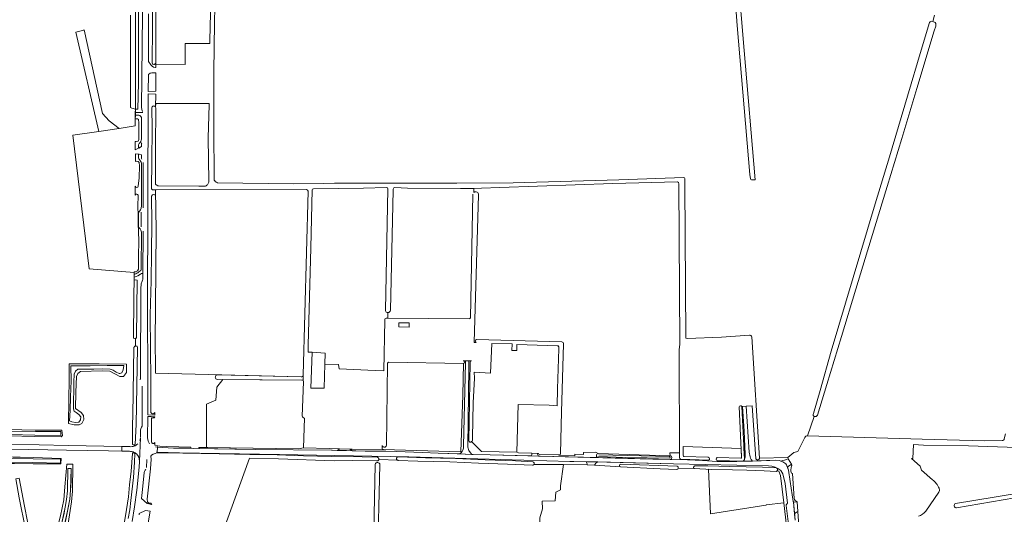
# Model space of a CAD drawing. Header units: metres. Extents: x 209813 to 223847, y 571801 to 587119.
# Tile 314 of 656: x 221449 to 222073, y 574073 to 574386. Entities that reach past the tile are written whole.
import ezdxf

# ---------------------------------------------------------------- set-up
doc = ezdxf.new("R2010")
doc.units = ezdxf.units.M
for name, color, linetype, lineweight in [('B-RO-GR-BOUWLAND-GV', 8, 'Continuous', 0), ('B-RO-GR-GRAS-GV', 8, 'Continuous', 0), ('B-RO-GR-HOUTWAL-GV', 8, 'Continuous', 0), ('B-RO-OG-BEBOUWING_LOODS-GV', 8, 'Continuous', 0), ('B-RO-OG-TERREIN_CULTUURSCHEIDING-GV', 8, 'Continuous', 0), ('B-RO-OG-WATER_GREPPEL-GV', 8, 'Continuous', 0), ('B-RO-OG-WEG-GV', 8, 'Continuous', 0), ('B-RO-VH-ONVERHARD-GV', 8, 'Continuous', 0), ('B-RO-VH-VERHARDING_FUNDERING_ZAND-GV', 8, 'Continuous', 0), ('B-RO-VH-VERHARDING_GRASBETONSTEEN-GV', 8, 'Continuous', 0), ('B-RO-VH-VERHARDING_HALFVERHARDING_GRIND-GV', 8, 'Continuous', 0), ('B-RO-VH-VERHARDING_PUIN-GV', 8, 'Continuous', 0)]:
    doc.layers.add(name, color=color, linetype=linetype, lineweight=lineweight)

msp = doc.modelspace()

# ---------------------------------------------------------------- linework, layer by layer
at = {"layer": 'B-RO-GR-BOUWLAND-GV', "flags": 128}
for points in [[(221911.945, 574284.966), (221911.61, 574287.6), (221903.59, 574382.08), (221900.703, 574419.208)], [(221903.778, 574419.689), (221903.93, 574414), (221907.87, 574366.16), (221914.941, 574284.332), (221912.601, 574284.257)], [(221573.045, 574404.057), (221572.597, 574383.725), (221572.19, 574352.688), (221572.201, 574317.919), (221572.309, 574284.065), (221572.774, 574283.563), (221573.29, 574283.112), (221573.851, 574282.718), (221574.45, 574282.386), (221622.753, 574281.647), (221641.633, 574281.932), (221648.567, 574282.08), (221726.094, 574282.265), (221761.689, 574282.429), (221828.59, 574284.28), (221869.723, 574285.848)], [(221948.074, 574122.305), (221952.309, 574134.542), (221952.052, 574134.692), (221951.84, 574134.901), (221951.686, 574135.156), (221951.6, 574135.441), (221951.588, 574135.738), (221951.651, 574136.029), (221951.783, 574136.296), (221956.092, 574150.968), (221963.054, 574175.749), (221990.911, 574269.094), (222000, 574298.773), (222011.302, 574337.27), (222019.897, 574366.461), (222025.183, 574383.816)], [(222027.355, 574384.575), (222028.84, 574383.904), (222029.263, 574383.269), (222029.316, 574381.629), (222028.31, 574378.559), (222017.251, 574341.994), (222007.832, 574310.35), (221998.413, 574280.028), (221986.083, 574239.282), (221978.622, 574215.099), (221969.573, 574185.096), (221960.312, 574154.616), (221954.28, 574135.248), (221953.592, 574134.56), (221952.893, 574134.453), (221952.309, 574134.542)], [(222027.355, 574384.575), (222028.432, 574388.582)], [(221870.326, 574285.131), (221870.39, 574281.38), (221870.97, 574184.46), (221871.07, 574184.1), (221871.95, 574183.8), (221893.567, 574184.681), (221911.254, 574185.935)], [(221912.807, 574184.856), (221917.58, 574108.132), (221935.502, 574108.407), (221939.371, 574111.716), (221941.958, 574112.238), (221946.417, 574121.276)], [(221948.074, 574122.305), (222020.616, 574120.135), (222060.022, 574119.131), (222071.285, 574119.275)], [(222072.626, 574120.369), (222073.421, 574123.417)]]:
    msp.add_lwpolyline(points, dxfattribs=at)
at = {"layer": 'B-RO-GR-BOUWLAND-GV'}
for points in [[(222025.183, 574383.816, -0.3583781), (222027.355, 574384.575)], [(221869.723, 574285.848, -0.2666407), (221870.326, 574285.131)], [(221912.601, 574284.257, -0.2907199), (221911.945, 574284.966)], [(221911.254, 574185.935, -0.4281587), (221912.807, 574184.856)], [(221946.417, 574121.276, -0.3179722), (221948.074, 574122.305)], [(222071.285, 574119.275, 0.4311595), (222072.626, 574120.369)]]:
    msp.add_lwpolyline(points, format="xyb", dxfattribs=at)
at = {"layer": 'B-RO-GR-GRAS-GV', "flags": 128}
for points in [[(221522.504, 574328.995), (221522.61, 574350.88), (221522.473, 574443.025)], [(221512.201, 574316.845), (221522.453, 574318.36), (221522.504, 574328.995), (221520.25, 574329.677), (221519.525, 574330.069), (221519.533, 574338.493), (221519.394, 574355.728), (221519.408, 574388.57)], [(221521.781, 574225.612), (221493.247, 574227.85), (221482.936, 574312.52), (221499.494, 574314.967)], [(221630.9, 574278.079), (221535.282, 574277.905), (221535.177, 574277.647), (221535.619, 574252.61), (221535.403, 574228.305), (221535.248, 574203.253), (221535.155, 574182.451), (221535.269, 574164.961), (221535.258, 574161.848), (221627.541, 574159.616)], [(221681.419, 574279.512), (221666.97, 574279.02), (221635.37, 574278.52), (221634.67, 574278.46), (221634.45, 574278.04), (221633.71, 574241.18), (221631.97, 574179.72), (221631.854, 574175.214), (221634.43, 574175.12)], [(221680.796, 574201.484), (221682.408, 574278.611)], [(221685.628, 574277.763), (221683.972, 574201.746)], [(221736.816, 574276.309), (221736.861, 574278.797), (221728.37, 574278.72), (221694.85, 574279.04), (221686.764, 574279.334)], [(221865.731, 574283.114), (221824.85, 574281.9), (221753.33, 574279.42), (221741.55, 574278.96), (221736.861, 574278.797)], [(221867.251, 574180.777), (221866.558, 574281.852)], [(221628.718, 574160.603), (221631.813, 574277.057)], [(221734.624, 574196.916), (221736.201, 574275.19)], [(221739.823, 574274.697), (221736.971, 574181.323)], [(221521.662, 574115.714), (221521.666, 574116.428), (221521.42, 574116.425), (221520.789, 574116.772), (221520.71, 574129.1), (221520.91, 574135.22), (221521.53, 574178.2), (221522.13, 574179.02), (221522.604, 574179.026), (221522.592, 574183.974), (221522.15, 574183.92), (221521.35, 574184.02), (221521.31, 574187.1), (221521.781, 574225.612)], [(221681.718, 574196.805), (221682.442, 574196.797)], [(221682.359, 574200.223), (221682.442, 574196.797), (221733.824, 574196.269)], [(221634.43, 574175.12), (221642.63, 574174.66), (221642.448, 574167.666), (221651.161, 574167.356), (221651.481, 574164.657), (221656.13, 574164.46), (221669.69, 574163.78), (221679.738, 574163.334), (221680.352, 574195.538)], [(221736.971, 574181.323), (221738.27, 574181.262)], [(221738.397, 574183.124), (221792.489, 574181.803)], [(221793.573, 574180.255), (221792.244, 574137.506)], [(221867.043, 574111.541), (221866.758, 574172.729)], [(221678.836, 574116.044), (221678.749, 574113.53), (221679.643, 574113.52), (221728.55, 574112.16), (221729.916, 574147.95), (221730.157, 574167.948), (221682.817, 574168.76)], [(221682.161, 574167.935), (221681.511, 574116.19)], [(221627.903, 574157.559), (221577.865, 574157.936), (221574.119, 574153.131), (221573.487, 574144.771), (221567.645, 574142.197), (221567.62, 574114.799), (221625.99, 574113.98), (221628.972, 574114.54), (221629.505, 574133.47)], [(221628.222, 574134.582), (221628.938, 574156.459)], [(221792.244, 574137.506), (221791.615, 574111.138)], [(221443.272, 574116.854), (221479.929, 574116.209), (221514.052, 574115.529), (221519.096, 574115.369)], [(222015.162, 574116.685), (222014.708, 574107.825), (222013.967, 574107.87), (222019.444, 574103.091), (222020.304, 574100.473)], [(222127.565, 574111.743), (222127.112, 574112.928), (222125.476, 574113.636), (222110.609, 574114.102), (222080.474, 574114.792), (222049.992, 574115.873), (222021.563, 574116.282), (222015.162, 574116.685)], [(221518.86, 574112.43), (221478.914, 574113.172), (221443.159, 574113.744)], [(221514.81, 574062.82), (221516.87, 574075.5), (221518.23, 574083.66), (221518.89, 574091.24), (221519.93, 574099.82), (221520.645, 574111.028), (221521.065, 574111.431), (221521.492, 574111.461), (221521.512, 574111.873)], [(221790.791, 574110.088), (221800.84, 574109.513), (221800.803, 574110.539), (221806.317, 574110.431), (221806.278, 574111.728), (221813.979, 574111.802), (221815.57, 574111.084), (221861.115, 574109.619), (221860.937, 574111.387), (221867.043, 574111.541)], [(222020.304, 574100.473), (222027.065, 574094.448)], [(222066.26, 574083.417), (222107.939, 574090.349)], [(222031.26, 574086.579), (222022.872, 574074.606)], [(222031.308, 574089.026), (222031.419, 574088.703)], [(222041.765, 574079.401), (222066.26, 574083.417)]]:
    msp.add_lwpolyline(points, dxfattribs=at)
for points in [[(221535.404, 574357.519), (221554.02, 574357.246), (221554.095, 574370.652), (221567.611, 574370.577), (221569.684, 574370.588), (221569.776, 574383.011), (221570.618, 574403.384), (221570.839, 574406.018), (221535.771, 574406.357), (221535.526, 574392.531), (221535.476, 574370.003)], [(221499.494, 574314.967), (221512.201, 574316.845), (221505.902, 574321.569), (221501.787, 574326.254), (221490.178, 574379.334), (221489.836, 574379.015), (221484.741, 574377.776)], [(221566.896, 574280.315), (221567.338, 574280.534), (221567.743, 574280.814), (221568.103, 574281.15), (221568.41, 574281.535), (221568.658, 574281.962), (221568.841, 574282.419), (221568.956, 574282.898), (221568.999, 574283.389), (221568.708, 574310.764), (221569.186, 574331.708), (221569.19, 574332.686), (221550.696, 574332.699), (221535.425, 574332.683), (221535.354, 574330.24), (221535.427, 574329.939), (221535.285, 574304.436), (221535.297, 574286.949), (221535.262, 574281.503), (221535.706, 574281.134), (221536.191, 574280.822), (221536.711, 574280.571), (221537.257, 574280.385), (221562.71, 574280.258)], [(221760.921, 574176.25), (221760.976, 574180.42), (221748.099, 574180.737), (221747.253, 574161.951), (221737.04, 574162.481), (221737.146, 574158.776), (221736.352, 574143.219), (221735.929, 574121.047), (221735.876, 574119.565), (221735.717, 574118.93), (221735.316, 574118.555), (221741.591, 574112.368), (221764.027, 574111.839), (221764.927, 574142.16), (221784.453, 574141.631), (221789.549, 574141.313), (221789.692, 574151.95), (221790.539, 574177.403), (221790.539, 574178.62), (221790.274, 574179.096), (221789.48, 574179.202), (221783.501, 574179.308), (221764.099, 574179.943), (221764.05, 574176.209)], [(221480.661, 574167.734), (221499.513, 574167.736), (221516.993, 574167.612), (221516.848, 574162.284), (221515.082, 574159.837), (221512.587, 574159.73), (221510.001, 574161.357), (221506.367, 574163.245), (221501.532, 574163.435), (221487.746, 574162.998), (221486.037, 574161.668), (221485.2, 574159.685), (221484.789, 574149.954), (221484.563, 574139.549), (221488.29, 574137.05), (221489.752, 574135.167), (221489.918, 574132.495), (221488.706, 574129.973), (221486.945, 574129.084), (221483.858, 574129.205), (221480.093, 574129.982), (221480.436, 574145.19), (221480.7, 574157.971)], [(221442.253, 574123.359), (221442.242, 574126.325), (221459.191, 574125.726), (221475.92, 574125.787), (221476.415, 574122.472), (221475.62, 574121.638), (221458.928, 574121.848), (221442.257, 574122.192)], [(221445.967, 574104.667), (221441.655, 574104.712), (221441.647, 574108.834), (221457.922, 574108.43), (221475.585, 574107.82), (221475.404, 574104.451), (221457.832, 574104.542)], [(221477.865, 574089.843), (221479.063, 574104.189), (221482.989, 574104.28), (221482.683, 574087.247), (221482.049, 574080.45), (221480.045, 574066.628), (221480.241, 574064.142), (221480.935, 574061.797), (221482.176, 574059.359), (221483.914, 574057.395), (221486.083, 574056.502), (221496.918, 574053.262), (221505.985, 574049.546), (221507.254, 574048.231), (221506.374, 574045.092), (221494.895, 574048.139), (221481.932, 574051.761), (221470.644, 574054.679), (221475.05, 574071.682), (221477.168, 574081.672)], [(221447.852, 574095.181), (221448.946, 574095.389), (221452.299, 574077.793), (221458.062, 574048.57), (221461.785, 574029.259), (221464.885, 574008.921), (221467.65, 573991.406), (221468.459, 573985.209), (221467.819, 573984.165), (221466.58, 573984.267), (221465.905, 573986.166), (221463.707, 573999.506), (221460.651, 574020.43), (221457.101, 574042.068), (221452.972, 574063.248), (221449.059, 574083.024), (221446.758, 574094.972)]]:
    msp.add_lwpolyline(points, close=True, dxfattribs=at)
at = {"layer": 'B-RO-GR-GRAS-GV'}
for points in [[(221631.813, 574277.057, 0.4140675), (221630.9, 574278.079)], [(221682.408, 574278.611, 0.39806), (221681.419, 574279.512)], [(221686.764, 574279.334, 0.4388567), (221685.628, 574277.763)], [(221866.558, 574281.852, 0.2899012), (221865.731, 574283.114)], [(221736.816, 574276.309, -0.6864346), (221739.823, 574274.697)], [(221680.352, 574195.538, -0.4248922), (221681.718, 574196.805)], [(221733.824, 574196.269, 0.3674686), (221734.624, 574196.916)], [(221738.27, 574181.262, -0.7986985), (221738.397, 574183.124)], [(221792.489, 574181.803, -0.421277), (221793.573, 574180.255)], [(221866.758, 574172.729, -0.0196377), (221866.964, 574178.336)], [(221866.964, 574178.336, 0.0674813), (221867.251, 574180.777)], [(221682.817, 574168.76, 0.5328218), (221682.161, 574167.935)], [(221628.716, 574160.472, 0.031154), (221628.718, 574160.603)], [(221628.938, 574156.459, 0.5181833), (221627.892, 574157.558)], [(221629.505, 574133.47, -0.3425746), (221628.222, 574134.582)], [(221519.096, 574115.369, 0.1016586), (221521.662, 574115.714)], [(221681.511, 574116.19, -0.8045176), (221678.836, 574116.044)], [(221521.512, 574111.873, 0.0169792), (221521.157, 574112.006)], [(221791.615, 574111.138, -0.436888), (221790.791, 574110.088)], [(222027.065, 574094.448, -0.1401681), (222031.308, 574089.026)], [(222031.419, 574088.703, -0.185915), (222031.26, 574086.579)], [(222042.441, 574076.565, -0.840412), (222041.765, 574079.401)], [(222022.872, 574074.606, -0.1464246), (222018.296, 574071.283)]]:
    msp.add_lwpolyline(points, format="xyb", dxfattribs=at)
msp.add_arc((221682.367, 574201.832), 1.609, 192.488419, 355.233833, dxfattribs=at)
at = {"layer": 'B-RO-GR-HOUTWAL-GV', "flags": 128}
for points in [[(221906.315, 574108.693), (221906.048, 574114.214), (221869.387, 574115.427), (221869.339, 574109.677)], [(221867.056, 574108.617), (221867.043, 574111.541), (221860.937, 574111.387), (221861.115, 574109.619)], [(221869.69, 574109.198), (221885.244, 574108.646)], [(221861.288, 574107.27), (221872.015, 574107.011), (221881.482, 574106.58), (221890.827, 574106.034), (221903.394, 574106.014), (221905.21, 574106.209), (221890.989, 574106.553)], [(221885.454, 574106.92), (221867.735, 574107.541)], [(221890.905, 574108.58), (221905.737, 574108.124)]]:
    msp.add_lwpolyline(points, dxfattribs=at)
at = {"layer": 'B-RO-GR-HOUTWAL-GV'}
for points in [[(221861.115, 574109.619, -0.8136085), (221861.288, 574107.27)], [(221869.339, 574109.677, 0.3155892), (221869.69, 574109.198)], [(221867.735, 574107.541, -0.4672301), (221867.056, 574108.617)], [(221885.244, 574108.646, -0.7765688), (221885.454, 574106.92)]]:
    msp.add_lwpolyline(points, format="xyb", dxfattribs=at)
at = {"layer": 'B-RO-OG-BEBOUWING_LOODS-GV', "flags": 128}
for points in [[(221689.292, 574193.854), (221689.235, 574191.188), (221695.888, 574191.046), (221695.945, 574193.712)], [(221642.448, 574167.666), (221642.63, 574174.66), (221634.43, 574175.12), (221633.64, 574152.407), (221642.05, 574152.4)]]:
    msp.add_lwpolyline(points, close=True, dxfattribs=at)
at = {"layer": 'B-RO-OG-TERREIN_CULTUURSCHEIDING-GV', "flags": 128}
for points in [[(221480.773, 574131.725), (221481.283, 574138.311), (221481.504, 574146.816), (221481.794, 574156.949), (221481.582, 574166.569), (221493.897, 574166.622)], [(221515.266, 574166.795), (221504.749, 574166.832), (221493.897, 574166.622)], [(221515.266, 574166.795), (221514.823, 574164.031), (221514.05, 574162.134), (221512.785, 574161.716)], [(221483.712, 574161.339), (221483.667, 574156.289), (221483.379, 574139.34)], [(221483.712, 574161.339), (221484.643, 574163.179)], [(221501.692, 574164.708), (221488.71, 574164.467), (221486.139, 574164.335), (221484.643, 574163.179)], [(221486.139, 574164.335), (221496.161, 574164.519), (221501.692, 574164.708), (221506.478, 574164.393), (221508.513, 574163.793), (221510.458, 574162.597)], [(221512.2, 574161.633), (221510.458, 574162.597)], [(221512.2, 574161.633), (221512.785, 574161.716)], [(221480.773, 574131.725), (221482.27, 574131.045), (221484.719, 574130.737), (221486.78, 574130.837), (221487.876, 574132.32), (221488.042, 574134.195), (221486.837, 574135.81), (221484.989, 574137.061)], [(221483.68, 574137.783), (221483.379, 574139.34)], [(221483.68, 574137.783), (221484.989, 574137.061)], [(221780.179, 574075.973), (221780.049, 574080.953), (221788.265, 574081.167), (221788.742, 574086.523), (221791.666, 574088.01), (221791.691, 574090.496), (221793.636, 574103.994), (221774.82, 574104.025), (221774.679, 574103.86), (221774.444, 574103.701), (221774.175, 574103.609), (221773.892, 574103.591), (221758.165, 574104.378), (221739.764, 574104.982), (221721.612, 574105.842), (221701.388, 574106.219), (221688.882, 574106.675), (221688.609, 574106.731), (221676.621, 574107.179), (221676.569, 574107.026), (221676.411, 574106.779), (221676.198, 574106.577), (221675.943, 574106.432), (221675.661, 574106.353), (221675.459, 574106.339), (221675.257, 574106.359), (221660.059, 574106.698), (221648.477, 574106.434), (221613.201, 574107.735), (221594.7, 574108.192), (221580.234, 574067.805)], [(221673.472, 574061.615), (221674.399, 574104.145)], [(221677.321, 574103.923), (221675.77, 574042.295)], [(221475.983, 574067.254), (221478.104, 574077.014), (221478.881, 574081.969), (221479.508, 574087.457), (221479.808, 574101.624)], [(221481.962, 574101.578), (221481.492, 574087.881), (221480.986, 574082.14), (221478.289, 574068.231), (221476.958, 574063.252), (221476.695, 574061.336)], [(221476.958, 574063.252), (221479.815, 574075.575), (221480.986, 574082.14), (221481.817, 574093.503), (221481.962, 574101.578), (221479.808, 574101.624)], [(221932.97, 574079.88), (221930.91, 574097.02), (221929.902, 574099.962), (221928.877, 574100.106), (221928.681, 574099.913), (221928.443, 574099.775), (221928.179, 574099.7), (221920.555, 574100.173), (221909.667, 574100.428), (221900.572, 574100.621), (221887.165, 574100.973), (221885.308, 574101.06), (221886.672, 574072.804)], [(221478.881, 574081.969), (221477.168, 574072.306), (221475.983, 574067.254), (221473.278, 574056.433)], [(221886.672, 574072.804), (221921.647, 574078.41)], [(221921.927, 574078.446), (221932.97, 574079.88)], [(221700.704, 574042.003), (221779.592, 574052.597), (221778.735, 574063.004), (221778.681, 574070.284), (221780.179, 574075.973)]]:
    msp.add_lwpolyline(points, dxfattribs=at)
for points in [[(221443.425, 574123.129), (221443.374, 574125.189), (221459.232, 574124.914), (221475.425, 574124.923), (221475.422, 574122.359), (221458.92, 574122.663)], [(221445.156, 574108.747), (221441.647, 574108.834), (221441.655, 574104.712), (221457.832, 574104.542), (221475.404, 574104.451), (221475.585, 574107.82), (221457.922, 574108.43)], [(221442.814, 574105.656), (221443.076, 574107.954), (221457.907, 574107.683), (221475.068, 574107.4), (221475.091, 574105.013), (221457.673, 574105.253)]]:
    msp.add_lwpolyline(points, close=True, dxfattribs=at)
at = {"layer": 'B-RO-OG-TERREIN_CULTUURSCHEIDING-GV'}
for points in [[(221674.399, 574104.145, -0.8958363), (221677.321, 574103.923)], [(221921.647, 574078.41, -0.0500904), (221921.927, 574078.446)]]:
    msp.add_lwpolyline(points, format="xyb", dxfattribs=at)
at = {"layer": 'B-RO-OG-WATER_GREPPEL-GV'}
for points in [[(221574.29, 574160.904, 0.8612468), (221574.466, 574157.962)], [(221628.716, 574160.472, -0.4542611), (221627.541, 574159.616)], [(221906.543, 574140.875, 0.6820149), (221904.776, 574140.539)], [(221829.869, 574104.365, 0.8579231), (221829.668, 574102.501)], [(221890.905, 574108.58, 0.7855027), (221890.989, 574106.553)], [(221906.315, 574108.693, -0.4576817), (221905.737, 574108.124)], [(221865.319, 574100.866, 0.3312001), (221866.234, 574101.745)]]:
    msp.add_lwpolyline(points, format="xyb", dxfattribs=at)
at = {"layer": 'B-RO-OG-WATER_GREPPEL-GV', "flags": 128}
for points in [[(221627.541, 574159.616), (221574.29, 574160.904)], [(221628.652, 574157.326), (221628.716, 574160.472)], [(221574.466, 574157.962), (221627.903, 574157.559)], [(221890.989, 574106.553), (221906.43, 574106.18), (221906.97, 574106.18), (221907.247, 574106.218), (221907.79, 574106.716), (221908.068, 574107.154), (221908.13, 574107.74), (221906.543, 574140.875)], [(221904.776, 574140.539), (221906.315, 574108.693)], [(221865.437, 574102.952), (221829.869, 574104.365)], [(221829.668, 574102.501), (221854.738, 574101.399), (221865.319, 574100.866)], [(222107.939, 574090.349), (222066.26, 574083.417), (222041.765, 574079.401)], [(222042.441, 574076.565), (222108.781, 574088.055)]]:
    msp.add_lwpolyline(points, dxfattribs=at)
msp.add_lwpolyline([(221928.288, 574101.867), (221926.669, 574102.211), (221919.538, 574102.327), (221898.914, 574102.768), (221884.996, 574103.154), (221876.626, 574103.246), (221876.392, 574103.121), (221876.195, 574102.944), (221876.046, 574102.726), (221875.952, 574102.478), (221875.921, 574102.215), (221875.952, 574101.952), (221876.045, 574101.704), (221876.195, 574101.485), (221887.165, 574100.973), (221900.572, 574100.621), (221909.667, 574100.428), (221920.555, 574100.173), (221928.179, 574099.7), (221928.443, 574099.775), (221928.681, 574099.913), (221928.877, 574100.106), (221929.02, 574100.34), (221929.101, 574100.602), (221929.114, 574100.877), (221929.06, 574101.146), (221928.942, 574101.394), (221928.766, 574101.604), (221928.543, 574101.766)], close=True, dxfattribs=at)
at = {"layer": 'B-RO-OG-WEG-GV', "flags": 128}
for points in [[(221526.477, 574329.848), (221527.19, 574409.14), (221527.29, 574424.54), (221527.09, 574453.1), (221526.97, 574463.06), (221525.79, 574477.68), (221524.69, 574486.46), (221523.33, 574495.19), (221520.91, 574507.35), (221518.35, 574518.23), (221515.058, 574530.486), (221512.691, 574538.577), (221509.991, 574546.722), (221507.417, 574545.033), (221511.69, 574531.57), (221514.37, 574521.91), (221516.15, 574514.61), (221517.97, 574506.59), (221519.41, 574498.71), (221521.45, 574486.1), (221522.51, 574477.8), (221523.79, 574461.64), (221524.15, 574453.88), (221524.574, 574442.899)], [(221524.332, 574438.724), (221524.599, 574420.433), (221524.61, 574410.86), (221524.47, 574349.56), (221524.435, 574345.649), (221524.101, 574329.029), (221522.754, 574328.91), (221522.504, 574328.995), (221522.494, 574326.942), (221527.334, 574326.869)], [(221530.87, 574389.36), (221530.763, 574359.13), (221532.21, 574357.02), (221533.07, 574356.18), (221533.99, 574355.7), (221535.23, 574355.3), (221535.406, 574355.298), (221535.403, 574358.265), (221535.318, 574357.984), (221535.163, 574357.734), (221534.948, 574357.534), (221534.689, 574357.396), (221534.403, 574357.329), (221534.11, 574357.339), (221533.829, 574357.425), (221533.58, 574357.581), (221533.38, 574357.795), (221533.243, 574358.055), (221533.177, 574358.341), (221533.363, 574380.755), (221533.566, 574400.446)], [(221532.817, 574278.657), (221532.931, 574296.091), (221533.093, 574316.857), (221533.02, 574330.106), (221533.133, 574330.394), (221533.315, 574330.644), (221533.554, 574330.841), (221533.834, 574330.972), (221534.138, 574331.028), (221534.447, 574331.007), (221534.74, 574330.909), (221535, 574330.74), (221535.209, 574330.513), (221535.354, 574330.24), (221535.422, 574338.606), (221530.691, 574338.62), (221530.21, 574202.48), (221530.455, 574158.899), (221530.425, 574144.63), (221530.46, 574135.525), (221534.777, 574135.403), (221534.814, 574136.989), (221534.683, 574136.727), (221534.495, 574136.501), (221534.262, 574136.324), (221533.993, 574136.205), (221533.705, 574136.15), (221533.412, 574136.163), (221533.129, 574136.242), (221532.872, 574136.383), (221532.654, 574136.579), (221532.487, 574136.819), (221532.378, 574137.092), (221532.306, 574158.338), (221532.185, 574176.834), (221531.892, 574198.854), (221532.564, 574220.24), (221532.73, 574238.057), (221532.963, 574257.244), (221532.839, 574274.008)], [(221524.733, 574325.192), (221522.486, 574325.256), (221522.475, 574322.901), (221523.815, 574322.858), (221524.43, 574322.402), (221524.645, 574320.337), (221524.663, 574311.529), (221524.779, 574309.828), (221524.32, 574308.804), (221523.051, 574308.467), (221522.406, 574308.612), (221522.441, 574303.304), (221524.574, 574304.266), (221524.575, 574306.487)], [(221524.826, 574307.205), (221525.461, 574307.999), (221525.899, 574308.633)], [(221524.569, 574298.02), (221524.57, 574300.496), (221522.51, 574300.748), (221522.64, 574295.903), (221523.242, 574295.995), (221524.31, 574295.898), (221524.968, 574295.224), (221525.167, 574293.061), (221525.021, 574285.582), (221524.363, 574280.345)], [(221526.345, 574267.426), (221526.361, 574280.596), (221526.401, 574294.4)], [(221522.45, 574280.363), (221522.38, 574274.626)], [(221535.403, 574277.98), (221533.282, 574278.008)], [(221535.241, 574274.01), (221535.202, 574277.787), (221535.403, 574277.98)], [(221524.291, 574274.557), (221524.187, 574267.323), (221524.203, 574261.886), (221524.231, 574255.65), (221524.455, 574252.519), (221524.71, 574244.538), (221524.573, 574237.001), (221524.437, 574230.4), (221524.557, 574227.626), (221523.796, 574226.592), (221522.558, 574226.083), (221521.785, 574225.959), (221521.767, 574224.45)], [(221524.671, 574263.852), (221525.685, 574265.206)], [(221524.481, 574254.784), (221524.439, 574263.13)], [(221525.459, 574253.334), (221524.798, 574254.082)], [(221527.226, 574221.859), (221527.247, 574225.078), (221526.409, 574225.047), (221525.795, 574224.538), (221524.08, 574223.502), (221523.111, 574223.073), (221521.745, 574222.653), (221521.723, 574220.852), (221522.822, 574220.914), (221523.619, 574220.82), (221523.17, 574184.82), (221523.29, 574184.06), (221522.592, 574183.974)], [(221524.094, 574225.508), (221524.751, 574225.937), (221525.925, 574226.941)], [(221525.654, 574157.703), (221525.719, 574158.697), (221526.076, 574216.398), (221526.124, 574217.39)], [(221522.592, 574183.974), (221522.604, 574179.026), (221523.63, 574179.04), (221523.91, 574178.12), (221522.93, 574129.46), (221522.451, 574116.903), (221522.171, 574116.568), (221521.922, 574116.431), (221521.666, 574116.428), (221521.662, 574115.714)], [(221730.157, 574167.948), (221729.916, 574147.95), (221728.55, 574112.16), (221679.643, 574113.52), (221659.87, 574113.74), (221658.599, 574113.778), (221658.991, 574113.322), (221659.294, 574113.079), (221660.069, 574112.716), (221668.065, 574112.459), (221681.177, 574112.471), (221687.757, 574112.296), (221704.314, 574111.762), (221714.302, 574111.264), (221727.806, 574110.844), (221728.77, 574111.44), (221729.49, 574112.3), (221729.81, 574113.1), (221730.19, 574114.42), (221730.33, 574115.92), (221731.53, 574168.46), (221731.482, 574169.778), (221730.063, 574169.785)], [(221735.358, 574169.759), (221733.616, 574169.767), (221733.65, 574166.58), (221733.61, 574165.86), (221732.896, 574114.986), (221733.567, 574113.018), (221734.007, 574112.209), (221734.82, 574111.198), (221735.622, 574110.432), (221747.19, 574110.14), (221772.969, 574109.489)], [(221733.618, 574119.16), (221734.058, 574143.582), (221734.385, 574168.825)], [(221526.821, 574129.166), (221526.874, 574153.634)], [(221915.392, 574107.626), (221913.09, 574141.279), (221909.283, 574141.044), (221911.072, 574111.99), (221911.669, 574108.988), (221911.952, 574108.124), (221912.436, 574107.266), (221913.286, 574106.271), (221924.23, 574106.541), (221928.033, 574106.718), (221930.031, 574106.537), (221931.217, 574106.199)], [(221534.847, 574117.967), (221534.67, 574117.746), (221534.445, 574117.574), (221534.185, 574117.461), (221533.906, 574117.415), (221533.624, 574117.436), (221533.355, 574117.525), (221533.115, 574117.675), (221532.919, 574117.879), (221532.777, 574118.124), (221532.698, 574118.396), (221532.705, 574125.929), (221532.745, 574133.329), (221533.227, 574133.48), (221533.724, 574133.57), (221534.228, 574133.596), (221534.733, 574133.56), (221534.749, 574134.223), (221532.617, 574134.247), (221532.603, 574134.518), (221530.459, 574134.532), (221530.282, 574120.86)], [(221526.012, 574126.752), (221526.465, 574127.658)], [(221525.715, 574121.461), (221525.68, 574125.34)], [(221535.293, 574115.159), (221536.554, 574114.968), (221536.66, 574115.946), (221534.779, 574116.294), (221534.847, 574117.967)], [(221536.554, 574114.968), (221546.57, 574114.5), (221557.638, 574114.321), (221557.618, 574115.043), (221542.503, 574115.413), (221538.111, 574115.677), (221536.66, 574115.946)], [(221773.548, 574111.181), (221765.105, 574111.371), (221764.027, 574111.839), (221741.591, 574112.368), (221735.316, 574118.555)], [(221521.512, 574111.873), (221521.492, 574111.461), (221521.65, 574111.472), (221521.937, 574111.308), (221522.193, 574111.057), (221521.93, 574105.56), (221521.33, 574095.94), (221519.61, 574081.26), (221519.05, 574075.38), (221518.01, 574069.92)], [(221528.152, 574098.98), (221527.061, 574088.197), (221526.334, 574082.465), (221530.076, 574079.289), (221532.949, 574078.74), (221532.33, 574079.546), (221531.007, 574079.681), (221530.211, 574080.491), (221530.075, 574082.095), (221532.042, 574101.256), (221532.52, 574107.551), (221532.325, 574109.264), (221532.774, 574109.99), (221533.795, 574110.682), (221535.018, 574111.147), (221536.172, 574111.433), (221536.224, 574111.916), (221535.962, 574111.944)], [(221536.172, 574111.433), (221536.44, 574111.5), (221541.86, 574111.531), (221552.489, 574111.157), (221575.473, 574110.729), (221594.936, 574110.319), (221612.337, 574110.157), (221629.004, 574109.568), (221646.506, 574109.11), (221666.161, 574108.855), (221675.57, 574108.758), (221675.858, 574108.7), (221676.123, 574108.575), (221676.35, 574108.39), (221676.526, 574108.155), (221676.641, 574107.886), (221676.687, 574107.596), (221676.621, 574107.179), (221688.609, 574106.731), (221688.359, 574106.851), (221688.144, 574107.028), (221687.98, 574107.253), (221687.875, 574107.511), (221687.836, 574107.786), (221687.865, 574108.063), (221687.961, 574108.324), (221688.118, 574108.554), (221688.326, 574108.739), (221688.572, 574108.868), (221688.843, 574108.933), (221689.121, 574108.93), (221706.102, 574108.339), (221725.219, 574107.829), (221743.949, 574107.035), (221763.112, 574106.333), (221774.25, 574105.677), (221774.511, 574105.566), (221774.734, 574105.39), (221774.902, 574105.161), (221775.003, 574104.896), (221775.031, 574104.613), (221774.983, 574104.333), (221774.82, 574104.025), (221808.488, 574103.97)], [(221807.863, 574105.819), (221800.09, 574105.9), (221798.93, 574106.04), (221797.61, 574106.02), (221695.57, 574109.02), (221613.87, 574110.38), (221550.49, 574111.46), (221536.224, 574111.916)], [(221777.661, 574111.089), (221776.956, 574111.105)], [(221777.837, 574109.366), (221815.677, 574108.41)], [(221790.538, 574110.102), (221778.399, 574110.431)], [(221815.57, 574111.084), (221813.979, 574111.802), (221806.278, 574111.728), (221806.317, 574110.431), (221800.803, 574110.539), (221800.84, 574109.513), (221790.791, 574110.088)], [(221861.115, 574109.619), (221815.57, 574111.084)], [(221860.755, 574108.003), (221832.671, 574108.61), (221815.765, 574109.202)], [(221815.945, 574110.118), (221860.6, 574109.059)], [(221520.542, 574067.994), (221522.04, 574077.338), (221523.459, 574087.873), (221524.929, 574102.439), (221525.139, 574105.879)], [(221529.856, 574107.186), (221529.539, 574102.208)], [(221813.288, 574103.637), (221829.668, 574102.501)], [(221943.114, 574013.58), (221938.33, 574056.52), (221938.174, 574058.033), (221936.661, 574064.097), (221936.016, 574066.305), (221934.549, 574078.211), (221934.599, 574078.533), (221935.045, 574079.054), (221935.169, 574079.402), (221935.318, 574079.65), (221933.953, 574092.155), (221932.389, 574098.157), (221931.19, 574100.28), (221929.31, 574101.58), (221927.59, 574102.44), (221925.41, 574103), (221923.35, 574103.14), (221863.11, 574104.58), (221815.264, 574105.752)], [(221815.677, 574108.41), (221861.288, 574107.27)], [(221866.234, 574101.745), (221876.195, 574101.485), (221876.045, 574101.704), (221875.952, 574101.952), (221875.921, 574102.215), (221875.952, 574102.478), (221876.046, 574102.726), (221876.195, 574102.944), (221876.392, 574103.121), (221876.626, 574103.246), (221884.996, 574103.154), (221898.914, 574102.768), (221919.538, 574102.327), (221926.669, 574102.211), (221928.288, 574101.867), (221928.543, 574101.766), (221928.766, 574101.604), (221928.942, 574101.394), (221929.06, 574101.146), (221929.114, 574100.877), (221929.101, 574100.602), (221929.02, 574100.34), (221928.912, 574100.164), (221929.902, 574099.962), (221930.91, 574097.02), (221932.97, 574079.88), (221935.456, 574059.783)], [(221935.87, 574107.756), (221935.502, 574108.407), (221917.58, 574108.132), (221917.592, 574107.943)], [(221939.65, 574082.5), (221938.461, 574098.322), (221937.953, 574098.635), (221937.631, 574099.15), (221937.434, 574099.869), (221937.423, 574100.729), (221937.995, 574103.138), (221938.041, 574103.431), (221938.162, 574103.702), (221937.878, 574104.204), (221935.713, 574102.716), (221935.355, 574102.316), (221935.967, 574100.479), (221937.094, 574093.318), (221938.95, 574080.66), (221939.07, 574080.38), (221939.79, 574080.28), (221941.404, 574080.405)], [(221523.045, 574039.781), (221524.343, 574043.404), (221530.423, 574065.991), (221531.813, 574074.62), (221528.9, 574074.952), (221525.02, 574072.999), (221524.92, 574072.28)], [(221942.784, 574062.009), (221941.95, 574074.26), (221941.09, 574073.86), (221940.21, 574073.28), (221939.845, 574072.6), (221940.222, 574068.814)]]:
    msp.add_lwpolyline(points, dxfattribs=at)
for points in [[(221530.735, 574351.043), (221530.697, 574340.24), (221535.42, 574340.336), (221535.413, 574352.015), (221532.99, 574351.96), (221531.95, 574351.8)], [(221651.756, 574113.983), (221645.17, 574114.18), (221628.972, 574114.54), (221625.99, 574113.98), (221568.39, 574114.78), (221562.776, 574114.917), (221562.842, 574114.237), (221598.47, 574113.66), (221646.73, 574113.12), (221647.05, 574113.14), (221650.377, 574113.012), (221651.35, 574113.628)], [(221908.392, 574108.085), (221908.519, 574108.768), (221908.596, 574110.577), (221908.419, 574114.136), (221907.823, 574114.155), (221908.13, 574107.74), (221908.101, 574107.206)]]:
    msp.add_lwpolyline(points, close=True, dxfattribs=at)
at = {"layer": 'B-RO-OG-WEG-GV'}
for points in [[(221527.001, 574327.626, -0.1072992), (221526.477, 574329.848)], [(221526.401, 574294.4, 0.1481395), (221525.525, 574296.547)], [(221524.363, 574280.345, -0.955557), (221522.45, 574280.363)], [(221533.282, 574278.008, -0.2702529), (221532.817, 574278.657)], [(221522.38, 574274.626, -0.7184992), (221524.291, 574274.557)], [(221532.839, 574274.008, -0.7776849), (221535.241, 574274.01)], [(221525.685, 574265.206, 0.1259732), (221526.345, 574267.426)], [(221524.439, 574263.13, -0.1960196), (221524.671, 574263.852)], [(221524.798, 574254.082, -0.221655), (221524.481, 574254.784)], [(221526.321, 574251.237, 0.1477582), (221525.459, 574253.334)], [(221522.726, 574224.787, 0.0440044), (221524.094, 574225.508)], [(221526.687, 574219.601, 0.1199488), (221527.226, 574221.859)], [(221526.124, 574217.39, -0.1085285), (221526.687, 574219.601)], [(221730.063, 574169.785, -0.8231268), (221730.157, 574167.948)], [(221734.385, 574168.825, -0.3685492), (221735.358, 574169.759)], [(221526.465, 574127.658, 0.1164813), (221526.821, 574129.166)], [(221525.68, 574125.34, -0.1184283), (221526.012, 574126.752)], [(221525.306, 574119.197, 0.0707852), (221525.694, 574120.881)], [(221530.282, 574120.86, 0.1668611), (221531.541, 574117.25)], [(221735.316, 574118.555, -0.6620894), (221733.618, 574119.16)], [(221523.177, 574110.825, 0.0862659), (221521.512, 574111.873)], [(221525.153, 574106.254, 0.2102291), (221523.177, 574110.825)], [(221776.956, 574111.105, 0.1837495), (221777.837, 574109.366)], [(221778.399, 574110.431, -0.2820504), (221777.661, 574111.089)], [(221790.791, 574110.088, -0.0711471), (221790.538, 574110.102)], [(221815.57, 574111.084, 0.9038492), (221815.677, 574108.41)], [(221860.6, 574109.059, -0.8441923), (221860.755, 574108.003)], [(221815.264, 574105.752, 0.2569837), (221813.288, 574103.637)], [(221865.437, 574102.952, -0.3921364), (221866.234, 574101.745)], [(221917.592, 574107.943, -0.7028691), (221915.392, 574107.626)], [(221528.781, 574100.408, 0.1360658), (221528.152, 574098.98)], [(221529.198, 574101.024, -0.0607831), (221528.781, 574100.408)], [(221941.404, 574080.405, -0.2303224), (221939.65, 574082.5)]]:
    msp.add_lwpolyline(points, format="xyb", dxfattribs=at)
at = {"layer": 'B-RO-VH-ONVERHARD-GV', "flags": 128}
for points in [[(221932.39, 574105.692), (221931.295, 574106.177), (221930.031, 574106.537), (221928.033, 574106.718), (221916.118, 574106.301), (221907.55, 574106.26), (221906.97, 574106.18), (221905.21, 574106.209), (221903.394, 574106.014), (221890.827, 574106.034), (221881.482, 574106.58), (221872.015, 574107.011), (221850.09, 574107.54), (221747.19, 574110.14), (221736.458, 574110.388), (221726.266, 574110.925), (221714.302, 574111.264), (221704.314, 574111.762), (221687.757, 574112.296), (221681.177, 574112.471), (221668.065, 574112.459), (221656.217, 574112.84), (221647.05, 574113.14), (221646.73, 574113.12), (221598.47, 574113.66), (221546.57, 574114.5), (221536.554, 574114.968), (221536.224, 574111.916), (221550.49, 574111.46), (221613.87, 574110.38), (221695.57, 574109.02), (221797.61, 574106.02), (221798.93, 574106.04), (221800.09, 574105.9), (221812.47, 574105.82), (221863.11, 574104.58), (221923.35, 574103.14), (221925.41, 574103), (221927.59, 574102.44), (221929.31, 574101.58), (221931.19, 574100.28), (221932.389, 574098.157), (221933.953, 574092.155), (221935.318, 574079.65), (221935.169, 574079.402), (221935.045, 574079.054), (221934.599, 574078.533), (221934.549, 574078.211), (221936.016, 574066.305)], [(221931.217, 574106.199), (221932.39, 574105.692), (221934.216, 574104.411), (221934.663, 574103.862), (221935.045, 574103.305), (221935.355, 574102.316), (221935.713, 574102.716), (221937.878, 574104.204), (221935.87, 574107.756)], [(221940.222, 574068.814), (221939.07, 574080.38), (221938.95, 574080.66), (221937.094, 574093.318), (221935.967, 574100.479), (221935.045, 574103.305)]]:
    msp.add_lwpolyline(points, dxfattribs=at)
at = {"layer": 'B-RO-VH-ONVERHARD-GV'}
msp.add_lwpolyline([(221935.87, 574107.756, -0.0393142), (221931.217, 574106.199)], format="xyb", dxfattribs=at)
at = {"layer": 'B-RO-VH-ONVERHARD-GV', "flags": 128}
msp.add_lwpolyline([(221940.21, 574073.28), (221941.09, 574073.86), (221941.95, 574074.26), (221941.404, 574080.405), (221939.79, 574080.28), (221939.07, 574080.38), (221939.845, 574072.6)], close=True, dxfattribs=at)
at = {"layer": 'B-RO-VH-VERHARDING_FUNDERING_ZAND-GV', "flags": 128}
for points in [[(221732.896, 574114.986), (221733.61, 574165.86), (221733.67, 574168.48), (221733.616, 574169.767), (221731.482, 574169.778), (221731.53, 574168.46), (221730.33, 574115.92), (221730.19, 574114.42), (221729.81, 574113.1), (221729.49, 574112.3), (221728.77, 574111.44), (221727.806, 574110.844), (221735.622, 574110.432), (221734.82, 574111.198), (221734.007, 574112.209), (221733.567, 574113.018)], [(221912.545, 574106.263), (221913.286, 574106.271), (221912.436, 574107.266), (221911.952, 574108.124), (221911.669, 574108.988), (221911.072, 574111.99), (221909.283, 574141.044), (221906.942, 574140.9), (221907.87, 574125.211), (221908.596, 574110.577), (221908.519, 574108.768), (221908.392, 574108.085), (221908.101, 574107.206), (221907.79, 574106.716), (221907.247, 574106.218), (221907.55, 574106.26)]]:
    msp.add_lwpolyline(points, close=True, dxfattribs=at)
for points in [[(221811.57, 574105.78), (221807.863, 574105.819)], [(221808.488, 574103.97), (221813.288, 574103.637)], [(221815.264, 574105.752), (221811.57, 574105.78)]]:
    msp.add_lwpolyline(points, dxfattribs=at)
at = {"layer": 'B-RO-VH-VERHARDING_FUNDERING_ZAND-GV'}
msp.add_lwpolyline([(221807.863, 574105.819, -0.2754277), (221808.488, 574103.97)], format="xyb", dxfattribs=at)
at = {"layer": 'B-RO-VH-VERHARDING_GRASBETONSTEEN-GV'}
msp.add_lwpolyline([(221773.548, 574111.181, -0.2654303), (221772.969, 574109.489)], format="xyb", dxfattribs=at)
at = {"layer": 'B-RO-VH-VERHARDING_GRASBETONSTEEN-GV', "flags": 128}
for points in [[(221772.969, 574109.489), (221777.837, 574109.366)], [(221776.956, 574111.105), (221773.548, 574111.181)]]:
    msp.add_lwpolyline(points, dxfattribs=at)
at = {"layer": 'B-RO-VH-VERHARDING_HALFVERHARDING_GRIND-GV', "flags": 128}
for points in [[(221527.334, 574326.869), (221522.494, 574326.942), (221522.486, 574325.256), (221524.733, 574325.192)], [(221526.505, 574323.098), (221526.446, 574310.089)], [(221524.575, 574306.487), (221524.65, 574304.3), (221526.39, 574305.43), (221526.401, 574307.156)], [(221526.382, 574297.964), (221526.37, 574300.08), (221525.03, 574300.44), (221524.57, 574300.496), (221524.569, 574298.02)], [(221524.862, 574297.293), (221525.525, 574296.547)], [(221527.395, 574266.552), (221527.419, 574267.551), (221527.526, 574295.299)], [(221526.299, 574254.516), (221526.286, 574263.874)], [(221521.767, 574224.45), (221521.745, 574222.653), (221523.111, 574223.073), (221524.08, 574223.502), (221525.795, 574224.538), (221526.409, 574225.047), (221527.247, 574225.078), (221527.417, 574251.834)], [(221526.321, 574251.237), (221526.209, 574227.579)]]:
    msp.add_lwpolyline(points, dxfattribs=at)
at = {"layer": 'B-RO-VH-VERHARDING_HALFVERHARDING_GRIND-GV'}
for points in [[(221524.733, 574325.192, -0.3652011), (221526.505, 574323.098)], [(221526.446, 574310.089, -0.0942135), (221525.899, 574308.633)], [(221524.826, 574307.205, 0.1574854), (221524.575, 574306.487)], [(221526.401, 574307.156, -0.1615121), (221526.629, 574307.706)], [(221524.569, 574298.02, 0.2144138), (221524.862, 574297.293)], [(221526.603, 574297.429, -0.113888), (221526.382, 574297.964)], [(221526.209, 574227.579, -0.1907632), (221525.925, 574226.941)], [(221522.726, 574224.787, -0.0291994), (221521.767, 574224.45)]]:
    msp.add_lwpolyline(points, format="xyb", dxfattribs=at)
at = {"layer": 'B-RO-VH-VERHARDING_PUIN-GV', "flags": 128}
for points in [[(221519.096, 574115.369), (221514.052, 574115.529), (221513.959, 574112.531), (221518.86, 574112.43)], [(221525.153, 574106.254), (221525.694, 574120.881)]]:
    msp.add_lwpolyline(points, dxfattribs=at)
at = {"layer": 'B-RO-VH-VERHARDING_PUIN-GV'}
for points in [[(221524.07, 574117.22, -0.1117417), (221521.662, 574115.714)], [(221518.86, 574112.43, -0.0870765), (221521.157, 574112.006)]]:
    msp.add_lwpolyline(points, format="xyb", dxfattribs=at)
at = {"layer": 'B-RO-VH-VERHARDING_PUIN-GV', "flags": 128}
msp.add_lwpolyline([(221658.083, 574113.794), (221651.756, 574113.983), (221651.35, 574113.628), (221650.377, 574113.012), (221660.069, 574112.716), (221659.294, 574113.079), (221658.991, 574113.322), (221658.599, 574113.778)], close=True, dxfattribs=at)

doc.saveas('drawing.dxf')
